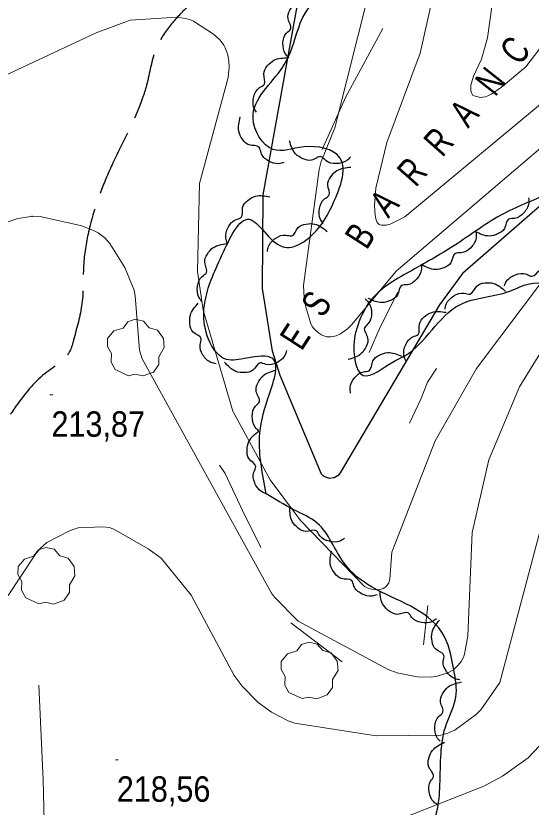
# Model space of a CAD drawing. Extents: x 480269 to 484877, y 4383588 to 4386804.
# Drawn here: x 483385.8 to 483563.2, y 4386087.1 to 4386359.2 of the extents above; entities that cross this region are included whole.
import ezdxf
from ezdxf.enums import TextEntityAlignment as Align

# ---------------------------------------------------------------- set-up
doc = ezdxf.new("R2010")
doc.units = 0
doc.header["$LTSCALE"] = 3.8
doc.linetypes.add('LONG_DASHED', pattern=[7.5, 6, -1.5])
for name, color, linetype, lineweight in [('27', 7, 'Continuous', 25), ('29', 7, 'Continuous', 13), ('38', 7, 'Continuous', 25), ('51', 7, 'Continuous', 13), ('7', 7, 'Continuous', 13), ('8', 7, 'Continuous', 25), ('9', 7, 'Continuous', 13)]:
    doc.layers.add(name, color=color, linetype=linetype, lineweight=lineweight)
doc.layers.add('5', color=7, linetype='Continuous')

msp = doc.modelspace()

# ---------------------------------------------------------------- linework, layer by layer
at = {"layer": '27'}
for points in [[(483471.95, 4386194.86), (483469.67, 4386214.21), (483472.52, 4386227.55), (483474.19, 4386241.33), (483465.32, 4386241.5), (483458.33, 4386241.06), (483450.45, 4386256.31), (483450.84, 4386260.68), (483456.75, 4386276.9), (483466.13, 4386289.21), (483477.44, 4386279.82), (483489.86, 4386286.04), (483494.39, 4386293.4), (483497.33, 4386310.41), (483484.88, 4386314.12), (483474.28, 4386313.24), (483467.45, 4386324.04), (483477.58, 4386341.47), (483481.84, 4386351.15), (483485.16, 4386359.67), (483502.67, 4386373.19), (483518.14, 4386383.72), (483532.43, 4386396.05), (483554.3, 4386397.74), (483573.29, 4386393.95), (483585.86, 4386387.34), (483609.85, 4386386.01), (483624.59, 4386388.63), (483641.47, 4386388.32), (483660.2, 4386387.22), (483666.6, 4386386.73), (483688.6, 4386387.25), (483698.13, 4386386.22), (483689.47, 4386373.47), (483668.93, 4386351.54), (483655.18, 4386341.14), (483640.53, 4386334.36), (483622.6, 4386325.34), (483609.64, 4386320.39), (483593.52, 4386311.76), (483584.38, 4386306.69), (483569.96, 4386298.54), (483553.88, 4386291.27), (483536.55, 4386280.08), (483521.28, 4386271.21), (483507.45, 4386260.68), (483503.22, 4386251.96), (483502.23, 4386247.38), (483505.34, 4386235.56), (483515.9, 4386240.34), (483519.7, 4386242.33), (483538.59, 4386259.86), (483555.46, 4386264.41), (483562.52, 4386267.05), (483574, 4386264.66), (483584.43, 4386257.41), (483591.74, 4386258.94), (483614.17, 4386261.67), (483625.8, 4386271.41), (483631.16, 4386278.21), (483645.79, 4386294.54), (483654.97, 4386312.23), (483656.81, 4386315.53), (483667.08, 4386306.72), (483672.15, 4386300.18), (483680.54, 4386310.53), (483683.26, 4386321.02), (483689.54, 4386338.18), (483702.41, 4386354.33), (483718.31, 4386362.24), (483738.82, 4386372.04), (483744, 4386374.96), (483753.51, 4386385.63), (483766.35, 4386395.26), (483789.76, 4386404.73), (483792.36, 4386408.78)], [(483479.72, 4386344.75), (483478.55, 4386346.09), (483477.74, 4386349.79), (483479, 4386353.26), (483480.41, 4386354.75), (483479.47, 4386358.18), (483480.12, 4386361.1), (483481.95, 4386363.5), (483486.56, 4386365.35)], [(483468.61, 4386326.02), (483467.74, 4386327.57), (483467.7, 4386331.36), (483469.65, 4386334.5), (483471.33, 4386335.67), (483471.12, 4386339.22), (483472.35, 4386341.94), (483474.63, 4386343.92), (483479.51, 4386344.78)], [(483478.07, 4386308.75), (483476.35, 4386308.34), (483472.69, 4386309.35), (483470.21, 4386312.08), (483469.55, 4386314.03), (483466.08, 4386314.8), (483463.81, 4386316.74), (483462.54, 4386319.48), (483463.06, 4386324.41)], [(483500.95, 4386310.65), (483499.69, 4386309.4), (483496.05, 4386308.36), (483492.51, 4386309.41), (483490.93, 4386310.72), (483487.57, 4386309.57), (483484.62, 4386310.04), (483482.1, 4386311.72), (483479.98, 4386316.2)], [(483491.61, 4386287.69), (483490.63, 4386289.17), (483490.31, 4386292.95), (483492.02, 4386296.22), (483493.62, 4386297.51), (483493.14, 4386301.03), (483494.17, 4386303.83), (483496.3, 4386305.98), (483501.11, 4386307.2)], [(483458.58, 4386280.98), (483458.06, 4386282.68), (483458.83, 4386286.39), (483461.41, 4386289.03), (483463.31, 4386289.82), (483463.86, 4386293.33), (483465.64, 4386295.72), (483468.3, 4386297.16), (483473.26, 4386296.96)], [(483562.25, 4386296.6), (483562.31, 4386294.82), (483560.6, 4386291.43), (483557.43, 4386289.55), (483555.39, 4386289.28), (483553.95, 4386286.03), (483551.61, 4386284.18), (483548.67, 4386283.47), (483543.93, 4386284.95)], [(483472.39, 4386278.14), (483472.76, 4386279.88), (483475.24, 4386282.74), (483478.77, 4386283.8), (483480.81, 4386283.57), (483483, 4386286.37), (483485.72, 4386287.59), (483488.75, 4386287.56), (483492.98, 4386284.98)], [(483544.19, 4386284.54), (483544.18, 4386282.76), (483542.35, 4386279.45), (483539.1, 4386277.68), (483537.06, 4386277.49), (483535.5, 4386274.3), (483533.08, 4386272.54), (483530.12, 4386271.95), (483525.44, 4386273.61)], [(483449.86, 4386260.99), (483448.81, 4386262.43), (483448.33, 4386266.19), (483449.9, 4386269.53), (483451.43, 4386270.89), (483450.8, 4386274.39), (483451.71, 4386277.24), (483453.75, 4386279.47), (483458.49, 4386280.9)], [(483525.31, 4386273.83), (483525.39, 4386272.05), (483523.71, 4386268.65), (483520.56, 4386266.73), (483518.52, 4386266.45), (483517.11, 4386263.19), (483514.79, 4386261.32), (483511.85, 4386260.58), (483507.11, 4386262.01)], [(483553.93, 4386266.38), (483554.71, 4386267.98), (483557.81, 4386270.16), (483561.5, 4386270.34), (483563.42, 4386269.62), (483566.22, 4386271.81), (483569.15, 4386272.34), (483572.08, 4386271.59), (483575.57, 4386268.06)], [(483533.5, 4386258.37), (483533.94, 4386260.09), (483536.52, 4386262.87), (483540.09, 4386263.8), (483542.12, 4386263.49), (483544.41, 4386266.21), (483547.18, 4386267.33), (483550.2, 4386267.19), (483554.33, 4386264.45)], [(483505.99, 4386261.87), (483507.22, 4386260.59), (483508.21, 4386256.93), (483507.11, 4386253.41), (483505.77, 4386251.85), (483506.88, 4386248.47), (483506.37, 4386245.53), (483504.65, 4386243.04), (483500.14, 4386240.97)], [(483454.71, 4386239.54), (483452.99, 4386239.97), (483450.2, 4386242.55), (483449.27, 4386246.12), (483449.58, 4386248.15), (483446.85, 4386250.44), (483445.73, 4386253.2), (483445.86, 4386256.22), (483448.59, 4386260.36)], [(483519.96, 4386240.6), (483519.37, 4386242.27), (483519.97, 4386246.02), (483522.42, 4386248.78), (483524.28, 4386249.65), (483524.67, 4386253.18), (483526.34, 4386255.65), (483528.93, 4386257.22), (483533.89, 4386257.24)], [(483478.98, 4386244.09), (483478.38, 4386242.42), (483475.54, 4386239.9), (483471.9, 4386239.33), (483469.91, 4386239.83), (483467.37, 4386237.35), (483464.5, 4386236.5), (483461.51, 4386236.93), (483457.66, 4386240.06)], [(483501.02, 4386229.47), (483500.85, 4386231.23), (483502.35, 4386234.72), (483505.41, 4386236.79), (483507.42, 4386237.17), (483508.67, 4386240.51), (483510.9, 4386242.49), (483513.79, 4386243.37), (483518.6, 4386242.18)], [(483469.37, 4386216.49), (483468.15, 4386217.78), (483467.17, 4386221.44), (483468.29, 4386224.96), (483469.64, 4386226.51), (483468.55, 4386229.9), (483469.08, 4386232.84), (483470.8, 4386235.32), (483475.32, 4386237.36)], [(483471.95, 4386194.86), (483470.33, 4386195.57), (483468.02, 4386198.59), (483467.69, 4386202.26), (483468.34, 4386204.21), (483466.04, 4386206.92), (483465.39, 4386209.84), (483466.03, 4386212.79), (483469.42, 4386216.41)], [(483156.21, 4386009.89), (483170.34, 4386026.39), (483178.7, 4386037.94), (483183.5, 4386043.75), (483194.27, 4386053.97), (483206.46, 4386055.39), (483216.71, 4386055.43), (483232.55, 4386060), (483245.46, 4386066.6), (483253.04, 4386068.65), (483260.92, 4386064.55), (483271.71, 4386068.18), (483278.5, 4386071), (483292.03, 4386065.15), (483299.83, 4386060.51), (483303.18, 4386047.69), (483306.85, 4386033.59), (483312, 4386029.99), (483328.14, 4386022.12), (483343.14, 4386021.87), (483352.48, 4386032.59), (483362.13, 4386042.43), (483368.54, 4386044.64), (483372.08, 4386029.75), (483373.89, 4386013.45), (483377.32, 4386008.16), (483391.52, 4386007.58), (483405.68, 4386007.9), (483414.9, 4386009.68), (483428.75, 4386020.56), (483459.76, 4386040.57), (483476.41, 4386048.65), (483492.56, 4386057.36), (483517.72, 4386067.53), (483518.92, 4386070.85), (483526.55, 4386077.76), (483531.76, 4386094.72), (483534.02, 4386115.79), (483537.23, 4386124.96), (483536.55, 4386134.27), (483532.36, 4386147.31), (483521.68, 4386156.19), (483508.43, 4386162.72), (483498.81, 4386170.94), (483489.52, 4386184.78), (483481.4, 4386189.37), (483471.95, 4386194.86)], [(483498.91, 4386179.45), (483497.37, 4386178.56), (483493.58, 4386178.49), (483490.42, 4386180.4), (483489.23, 4386182.08), (483485.69, 4386181.83), (483482.96, 4386183.03), (483480.95, 4386185.3), (483480.04, 4386190.17)], [(483510.13, 4386160.12), (483508.42, 4386159.64), (483504.73, 4386160.49), (483502.13, 4386163.12), (483501.39, 4386165.03), (483497.89, 4386165.65), (483495.53, 4386167.49), (483494.14, 4386170.17), (483494.45, 4386175.12)], [(483530.61, 4386151.89), (483529.14, 4386150.9), (483525.36, 4386150.57), (483522.08, 4386152.27), (483520.78, 4386153.86), (483517.26, 4386153.37), (483514.45, 4386154.39), (483512.3, 4386156.51), (483511.06, 4386161.31)], [(483538.65, 4386130.9), (483536.91, 4386131.25), (483534.02, 4386133.7), (483532.91, 4386137.22), (483533.13, 4386139.27), (483530.3, 4386141.42), (483529.05, 4386144.13), (483529.04, 4386147.15), (483531.58, 4386151.42)], [(483531.83, 4386109.74), (483530.7, 4386111.11), (483529.98, 4386114.83), (483531.34, 4386118.27), (483532.79, 4386119.72), (483531.95, 4386123.17), (483532.68, 4386126.07), (483534.57, 4386128.42), (483539.22, 4386130.14)], [(483531.04, 4386087.82), (483529.61, 4386088.87), (483528.02, 4386092.32), (483528.51, 4386095.97), (483529.57, 4386097.73), (483527.92, 4386100.88), (483527.93, 4386103.87), (483529.2, 4386106.61), (483533.31, 4386109.4)]]:
    msp.add_spline(points, degree=3, dxfattribs=at)
at = {"layer": '29'}
for points in [[(483424.52, 4386235.43), (483419.98, 4386237.55), (483418.57, 4386240.09), (483418.67, 4386243.07), (483417.3, 4386245.48), (483417.34, 4386248.23), (483419.5, 4386250.83), (483422.69, 4386251.83), (483424.34, 4386254.02), (483426.91, 4386254.85), (483429.77, 4386254.2), (483431.72, 4386251.93), (483434.53, 4386251.11), (483436.66, 4386248.26), (483436.9, 4386245.13), (483435.02, 4386241.98), (483435.02, 4386239.3), (483433.2, 4386236.69), (483429.58, 4386235.35), (483426.81, 4386235.98)], [(483393.75, 4386156.98), (483389.21, 4386159.1), (483387.8, 4386161.64), (483387.9, 4386164.62), (483386.53, 4386167.03), (483386.57, 4386169.78), (483388.73, 4386172.38), (483391.92, 4386173.38), (483393.57, 4386175.57), (483396.14, 4386176.4), (483399, 4386175.75), (483400.95, 4386173.48), (483403.76, 4386172.66), (483405.89, 4386169.81), (483406.13, 4386166.68), (483404.25, 4386163.53), (483404.25, 4386160.85), (483402.43, 4386158.24), (483398.81, 4386156.9), (483396.04, 4386157.53)], [(483484.3, 4386124.41), (483479.76, 4386126.53), (483478.35, 4386129.07), (483478.45, 4386132.05), (483477.08, 4386134.46), (483477.12, 4386137.21), (483479.28, 4386139.81), (483482.47, 4386140.81), (483484.12, 4386143), (483486.69, 4386143.83), (483489.55, 4386143.18), (483491.5, 4386140.91), (483494.31, 4386140.09), (483496.44, 4386137.24), (483496.68, 4386134.11), (483494.8, 4386130.96), (483494.8, 4386128.28), (483492.98, 4386125.67), (483489.36, 4386124.33), (483486.59, 4386124.96)]]:
    msp.add_lwpolyline(points, close=True, dxfattribs=at)
at = {"layer": '38', "linetype": 'LONG_DASHED'}
msp.add_spline([(483528.46, 4386449.47), (483526.6, 4386446.93), (483517.98, 4386435.64), (483511.62, 4386427.65), (483503.27, 4386415.74), (483498.66, 4386411.72), (483490.77, 4386408.22), (483484.64, 4386401.68), (483479.63, 4386395.49), (483471.56, 4386386.09), (483461.28, 4386376.46), (483444.81, 4386362.24), (483439.06, 4386355.99), (483434.14, 4386348.1), (483430.8, 4386335.35), (483429.33, 4386330.65), (483419.21, 4386308.6), (483415.05, 4386298.81), (483410.99, 4386285.57), (483409.17, 4386274.07), (483408.56, 4386260.2), (483405.67, 4386247.7), (483404.62, 4386244.36), (483395.89, 4386236.2), (483385.83, 4386224.92), (483380.02, 4386216.55), (483377.96, 4386213.69)], degree=3, dxfattribs=at)
at = {"layer": '51'}
for p, q in [((483526.13, 4386142.86), (483527.58, 4386156.39)), ((483480.43, 4386150.44), (483498.16, 4386137.02))]:
    msp.add_line(p, q, dxfattribs=at)
for points in [[(483491.27, 4386313.2), (483499.35, 4386331.36), (483506.85, 4386345.09), (483512.12, 4386354.79)], [(483517.27, 4386264.2), (483511.24, 4386252.12), (483507.38, 4386243.46)], [(483530.54, 4386237.86), (483527.52, 4386233.27), (483525.19, 4386227.32), (483521.23, 4386219.09)], [(483470.11, 4386176.33), (483463.75, 4386189.1), (483457.82, 4386201.85), (483455.86, 4386204.64)], [(483393.76, 4386129.05), (483395.19, 4386096.48), (483395.66, 4386077.42)]]:
    msp.add_lwpolyline(points, dxfattribs=at)
at = {"layer": '7'}
for p, q in [((483397.55, 4386228.81), (483398.55, 4386228.81)), ((483420.05, 4386103.31), (483421.05, 4386103.31))]:
    msp.add_line(p, q, dxfattribs=at)
at = {"layer": '8'}
msp.add_lwpolyline([(483626.49, 4386346.25), (483539.48, 4386270.63), (483531.6, 4386259.81), (483497.41, 4386202.06), (483496.61, 4386201.04), (483496.51, 4386200.97), (483495.38, 4386200.36), (483495.26, 4386200.32), (483495.14, 4386200.31), (483493.82, 4386200.05), (483492.68, 4386200.4), (483491.89, 4386200.76), (483491.53, 4386201.02), (483491.01, 4386201.62), (483476.77, 4386235.46), (483474.08, 4386243.9), (483470.66, 4386265.41), (483470.95, 4386297.61), (483484.72, 4386373.97)], dxfattribs=at)
at = {"layer": '9'}
for points in [[(483672.86, 4386449.13), (483583.28, 4386342.82), (483519.65, 4386290.06), (483514.63, 4386287.6), (483513.26, 4386287.25), (483512.71, 4386287.19), (483511.68, 4386287.22), (483511.03, 4386287.36), (483510.88, 4386287.43), (483510.75, 4386287.5), (483510.36, 4386287.85), (483510.07, 4386288.34), (483509.68, 4386289.4), (483509.42, 4386290.64), (483509.22, 4386293.96), (483509.74, 4386299.89), (483513.45, 4386315.65), (483524.91, 4386346.36), (483533.59, 4386384.79), (483535.38, 4386449.46)], [(483556.59, 4386449.4), (483557.05, 4386392.78), (483556.15, 4386386.34), (483551.09, 4386373.18), (483548.12, 4386351.58), (483546.07, 4386344.34), (483543.33, 4386338.42), (483542.4, 4386335.38), (483542.42, 4386333.39), (483542.5, 4386333.01), (483542.71, 4386332.43), (483543.11, 4386331.76), (483545.21, 4386331.19), (483545.67, 4386331.15), (483546.42, 4386331.2), (483547.38, 4386331.36), (483549.55, 4386332.28), (483552.89, 4386334.61), (483552.9, 4386334.61), (483561.35, 4386341.67), (483643.4, 4386449.2)], [(483610.6, 4386351.36), (483516.73, 4386271.34), (483501.4, 4386253.02), (483499.9, 4386251.51), (483497.49, 4386249.83), (483496.02, 4386249.13), (483494.17, 4386248.82), (483492.91, 4386248.83), (483492.77, 4386248.85), (483491.21, 4386249.4), (483491, 4386249.51), (483489.97, 4386250.17), (483489.01, 4386250.94), (483488.31, 4386251.68), (483487.91, 4386252.27), (483487.38, 4386253.26), (483485.49, 4386259.5), (483485.01, 4386262.26), (483484.8, 4386266.49), (483490.14, 4386306.35), (483490.84, 4386309.05), (483495.63, 4386320.69), (483519.79, 4386416.88)], [(483534.48, 4386112.48), (483536.83, 4386113.51), (483544.28, 4386119.1), (483545.81, 4386120.58), (483552.33, 4386129.97), (483567.76, 4386187.85), (483576.94, 4386211.34), (483592.94, 4386233.7), (483689.74, 4386327.17), (483765.89, 4386380.66), (483779.49, 4386387.55), (483803.39, 4386392.9), (483813.67, 4386393.54), (483815.6, 4386393.47), (483832.51, 4386390.05), (483835.24, 4386389.24), (483848.8, 4386383.29), (483851.16, 4386382.71), (483866.73, 4386382.96)], [(483576.49, 4386280.57), (483544.3, 4386237.91), (483530.15, 4386213), (483515.24, 4386174.8), (483514.55, 4386165.47), (483514.33, 4386164.67), (483514.14, 4386164.24), (483513.66, 4386163.49), (483513.09, 4386162.85), (483512.77, 4386162.58), (483512.18, 4386162.25), (483511.58, 4386162.04), (483510.6, 4386161.86), (483509.96, 4386161.82), (483508.98, 4386161.88), (483508.17, 4386162.02), (483506.74, 4386162.47), (483505.78, 4386162.94), (483483.75, 4386185.65), (483473.29, 4386199.6), (483460.46, 4386223.3), (483450.22, 4386257.97), (483448.37, 4386271.29), (483449.03, 4386301.58), (483458.83, 4386338), (483459.26, 4386341.59), (483459.16, 4386343.43), (483458.73, 4386345.81), (483457.86, 4386348.17), (483457.33, 4386349.14), (483456.08, 4386350.83), (483454.79, 4386352.09), (483453.81, 4386352.89), (483446.92, 4386357.33), (483445.88, 4386357.76), (483444.19, 4386358.27), (483441.26, 4386358.75), (483425.2, 4386357.72), (483413.44, 4386353.31), (483364.38, 4386330.47)], [(483895.28, 4386344.62), (483855.28, 4386341.51), (483852.27, 4386342.08), (483829.94, 4386349.13), (483819.84, 4386350.55), (483785.89, 4386348.29), (483739.46, 4386331.14), (483732.38, 4386326.85), (483697.38, 4386300.81), (483692.86, 4386296.7), (483661.61, 4386270.28), (483646.52, 4386254.72), (483630.54, 4386233.35), (483603.89, 4386203.18), (483599.92, 4386196.83), (483597.74, 4386192.38), (483585.8, 4386156.66), (483584.12, 4386143.82), (483578.89, 4386122.81), (483577.59, 4386120.46), (483562.17, 4386104), (483553.34, 4386097.71), (483546.85, 4386094.28), (483506.14, 4386078.27)], [(483391.51, 4386290.22), (483391.5, 4386290.22), (483391.47, 4386290.24), (483391.27, 4386290.26), (483391, 4386290.24), (483386.44, 4386289.46), (483381.44, 4386287.75), (483370.67, 4386282.28), (483359.28, 4386274.48), (483341.7, 4386258.36), (483321.85, 4386235.19), (483287.77, 4386177.44), (483285.73, 4386171.64), (483283.42, 4386162.01), (483282.22, 4386150.63), (483283.7, 4386118.45), (483287.71, 4386102.18), (483316.11, 4386038.43)], [(483571.68, 4386251.85), (483559.19, 4386231.59), (483548.53, 4386206.51), (483542.83, 4386181.54), (483541.3, 4386145.94), (483540.22, 4386139.72), (483539.81, 4386138.66), (483539.01, 4386137.16), (483538.05, 4386135.85), (483536.46, 4386134.27), (483534.45, 4386133.22), (483530.82, 4386132.07), (483528.68, 4386131.82), (483523.93, 4386131.87), (483517.07, 4386133.24), (483513.93, 4386134.47), (483483.02, 4386151.08), (483474.78, 4386159.3), (483473.79, 4386160.69), (483429.25, 4386241.2), (483428.4, 4386244.22), (483426.9, 4386262.94), (483426.47, 4386264.81), (483423.31, 4386272.68), (483418.16, 4386280.91), (483416.45, 4386282.85), (483414.1, 4386284.55), (483412.73, 4386285.28), (483408.55, 4386286.94), (483394.14, 4386290.19), (483391.57, 4386290.25), (483391.52, 4386290.22), (483391.51, 4386290.22)], [(483383.17, 4386159.9), (483392.58, 4386174.05), (483394.3, 4386176.16), (483396.45, 4386178.03), (483404.53, 4386182.22), (483407.27, 4386183.13), (483415.78, 4386183.46), (483417.9, 4386183.26), (483419.52, 4386182.71), (483431.36, 4386175.92), (483435.79, 4386172.65), (483446.13, 4386160.01), (483460.96, 4386132.39), (483463.67, 4386128.73), (483469.16, 4386123.1), (483473.76, 4386119.75), (483479.47, 4386116.81), (483481.84, 4386115.91), (483509.76, 4386111.59), (483532.01, 4386111.81), (483534.48, 4386112.48)]]:
    msp.add_lwpolyline(points, dxfattribs=at)

# ---------------------------------------------------------------- texts
at = {"layer": '5', "width": 0.75}
for s, rotation, p in [('C', 51.733, (483561.28, 4386344.44)), ('N', 51.733, (483552.85, 4386333.76)), ('A', 48.453, (483543.53, 4386322.67)), ('R', 48.453, (483534.83, 4386312.84)), ('R', 48.453, (483525.68, 4386302.52)), ('A', 48.453, (483516.08, 4386291.69)), ('B', 57.219, (483508.25, 4386281.09)), ('S', 57.219, (483493.18, 4386257.68)), ('E', 57.219, (483485.87, 4386246.33))]:
    msp.add_text(s, height=9.49, rotation=rotation, dxfattribs=at).set_placement(p, align=Align.CENTER)
at = {"layer": '7', "width": 0.9}
for s, p in [('213,87', (483398.05, 4386214.44)), ('218,56', (483420.55, 4386088.94))]:
    msp.add_text(s, height=8.75, dxfattribs=at).set_placement(p)

doc.saveas('drawing.dxf')
